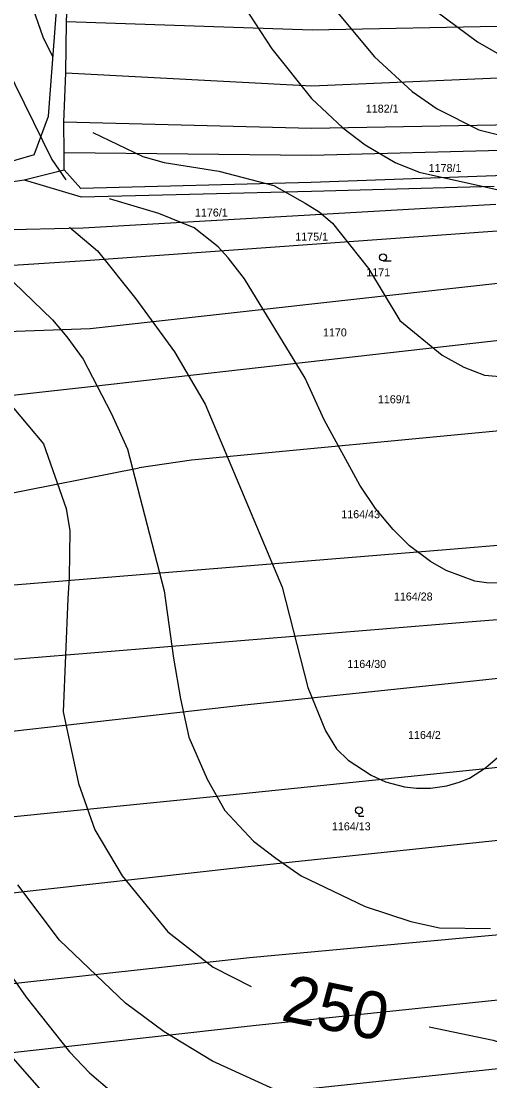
# Model space of a CAD drawing. Extents: x -555860 to -552701, y -1187050 to -1182291.
# Drawn here: x -554278.6 to -554179.1, y -1185130.7 to -1184905.7 of the extents above; entities that cross this region are included whole.
import ezdxf

# ---------------------------------------------------------------- set-up
doc = ezdxf.new("R2010")
doc.units = 0
for name, color, linetype in [('LEG_2b', 7, 'Continuous'), ('Level 25', 7, 'Continuous'), ('Level 40', 7, 'Continuous'), ('Level 41', 7, 'Continuous'), ('navrh_BV', 7, 'Continuous')]:
    doc.layers.add(name, color=color, linetype=linetype)

msp = doc.modelspace()

# ---------------------------------------------------------------- linework, layer by layer
at = {"layer": 'Level 25'}
for p, q in [((-554201.77, -1184956.58), (-554200.02, -1184956.58)), ((-554206.88, -1185073.98), (-554206.88, -1185074.48)), ((-554206.88, -1185074.48), (-554205.88, -1185074.48))]:
    msp.add_line(p, q, dxfattribs=at)
for centre in [(-554201.77, -1184955.83), (-554206.88, -1185073.23)]:
    msp.add_circle(centre, 0.75, dxfattribs=at)
at = {"layer": 'Level 40'}
for points in [[(-554262.61, -1184886.05), (-554242.44, -1184893.68), (-554237.17, -1184896.59), (-554234.62, -1184898.31), (-554232.59, -1184900.47), (-554225.38, -1184911.57), (-554216.92, -1184922.1), (-554210.27, -1184928.34), (-554205.58, -1184931.97), (-554199.18, -1184935.69), (-554194.07, -1184937.72), (-554166.14, -1184943.99), (-554124.02, -1184944.98), (-554108.22, -1184943.74), (-554091.85, -1184943.46), (-554086.31, -1184944.01), (-554076.88, -1184946.65), (-554072.17, -1184949), (-554067.45, -1184952.19), (-554059.82, -1184959.13)], [(-554353.92, -1184905.19), (-554349.9, -1184919.33), (-554346.57, -1184928.76), (-554343.93, -1184933.48), (-554340.33, -1184937.36), (-554325.91, -1184949.84), (-554319.95, -1184959.54), (-554314.95, -1184965.64), (-554311.07, -1184967.72), (-554295.96, -1184974.24), (-554283.89, -1184983.53), (-554273.82, -1184995.42), (-554269.06, -1185009.18), (-554268.23, -1185013.9), (-554268.38, -1185023.8), (-554268.71, -1185028.26), (-554269.7, -1185052.35), (-554266.4, -1185067.53), (-554262.96, -1185077.4), (-554257.13, -1185087.11), (-554247.43, -1185099.03), (-554237.86, -1185106.52), (-554229.76, -1185110.62)], [(-554191.97, -1185119.23), (-554178.38, -1185122.05), (-554156.19, -1185129.26), (-554151.75, -1185130.23), (-554147.32, -1185130.09), (-554143.85, -1185128.43), (-554141.63, -1185123.71), (-554141.77, -1185119), (-554147.59, -1185090.71), (-554152.17, -1185062.43), (-554152.03, -1185048.28), (-554149.4, -1185038.85), (-554147.04, -1185034.14)]]:
    msp.add_lwpolyline(points, dxfattribs=at)
at = {"layer": 'Level 41'}
for points in [[(-554339.15, -1184685.52), (-554336.86, -1184689.16), (-554335.34, -1184692.21), (-554335.06, -1184695.26), (-554336.86, -1184701.36), (-554349.62, -1184728.82), (-554351, -1184734.92), (-554351.43, -1184740.22), (-554350.73, -1184747.12), (-554347.82, -1184757.38), (-554347.26, -1184762.37), (-554347.4, -1184778.18), (-554346.15, -1184795.93), (-554341.99, -1184820.33), (-554338.25, -1184833.64), (-554332.7, -1184849.17), (-554330.07, -1184854.3), (-554299.84, -1184892.99), (-554285.84, -1184907.13), (-554272.05, -1184935.02), (-554269.13, -1184939.39)], [(-554271.83, -1184913.23), (-554273.91, -1184909.07), (-554276.55, -1184901.58), (-554279.04, -1184889.24), (-554282.79, -1184882.73), (-554296.93, -1184862.34), (-554312.73, -1184847.23), (-554316.9, -1184841.96), (-554322.03, -1184833.64), (-554324.37, -1184827.27), (-554325.35, -1184822.83), (-554322.72, -1184792.32), (-554323.83, -1184782.34), (-554329.1, -1184762.37), (-554331.45, -1184757.38), (-554340.47, -1184743.51), (-554341.57, -1184741.02), (-554342.19, -1184738.24), (-554342.41, -1184735.47), (-554342.06, -1184730.18), (-554340.36, -1184725.69)], [(-554264.92, -1184842.76), (-554250.34, -1184847.78), (-554235.5, -1184852.5), (-554232.5, -1184854), (-554229.68, -1184855.97), (-554222.75, -1184862.76), (-554219.42, -1184867.75), (-554200.98, -1184893.82), (-554194.88, -1184900.2), (-554181.7, -1184910.04), (-554173.73, -1184914.65), (-554166.18, -1184918.08), (-554159.88, -1184919.59), (-554150.65, -1184920.86), (-554118.16, -1184924.54), (-554097.7, -1184928.18), (-554074.38, -1184934.86), (-554066.62, -1184938.05), (-554060.8, -1184941.24), (-554056.64, -1184944.29), (-554048.59, -1184953.44), (-554034.74, -1184966.39)], [(-554263.43, -1184865.14), (-554242.71, -1184869.14), (-554236.89, -1184873.16), (-554203.61, -1184913.23), (-554195.57, -1184920.58), (-554190.3, -1184924.32), (-554181.43, -1184928.76), (-554169.78, -1184931.64), (-554157.02, -1184933.61), (-554140.94, -1184934.72), (-554129.05, -1184936.26), (-554127.63, -1184936.66), (-554099.07, -1184937.91), (-554088.3, -1184937.91), (-554076.05, -1184940.55), (-554070.15, -1184942.86), (-554066.06, -1184944.98), (-554061.21, -1184948.87), (-554054.83, -1184955.11), (-554034.29, -1184974.9)], [(-554263.35, -1184929.32), (-554252.74, -1184934.44), (-554248.26, -1184935.69), (-554236.61, -1184937.5), (-554224.96, -1184940.55), (-554218.31, -1184944.29), (-554215.32, -1184946.16), (-554212.49, -1184948.59), (-554204.86, -1184958.16), (-554198.2, -1184969.25), (-554189.19, -1184976.6), (-554184.63, -1184979.16), (-554180.23, -1184980.82), (-554172.83, -1184981.45)], [(-554176.44, -1185024.99), (-554179.8, -1185024.96), (-554182.26, -1185024.57), (-554188.38, -1185022.32), (-554191.69, -1185020.41), (-554196.14, -1185017.04), (-554199.59, -1185013.62), (-554203.4, -1185009.12), (-554206.66, -1185004.19), (-554214.29, -1184990.32), (-554218.31, -1184981.45), (-554231.2, -1184960.37), (-554234.62, -1184955.9), (-554236.75, -1184953.58), (-554241.88, -1184949.56), (-554249.37, -1184946.51), (-554259.8, -1184943.39)], [(-554268.34, -1184949.44), (-554262.4, -1184954.41), (-554254.22, -1184964.64), (-554246.04, -1184975.9), (-554239.52, -1184987), (-554223.16, -1185025.82), (-554217.76, -1185047.17), (-554214.01, -1185056.32), (-554211.65, -1185060.21), (-554209.18, -1185062.58), (-554204.31, -1185065.75), (-554201.25, -1185067.2), (-554197.23, -1185068.25), (-554194.65, -1185068.52), (-554191.69, -1185068.53), (-554188.22, -1185068.02), (-554185.59, -1185067.28), (-554183.43, -1185066.38), (-554180.04, -1185064.23), (-554177, -1185061.59)], [(-554290.55, -1184951.22), (-554271.97, -1184969.11), (-554268.91, -1184972.73), (-554265.45, -1184977.43), (-554259.49, -1184988.94), (-554256, -1184996.58), (-554248.26, -1185026.65), (-554246.27, -1185040.96), (-554244.78, -1185049.54), (-554242.99, -1185057.71), (-554239.11, -1185066.59), (-554235.36, -1185073.24), (-554229.26, -1185079.76), (-554224.52, -1185083.37), (-554219.14, -1185087.11), (-554205.55, -1185093.62), (-554195.85, -1185096.81), (-554189.75, -1185098.2), (-554178.93, -1185098.34)], [(-554296.93, -1185085.19), (-554277.52, -1185112.9), (-554268.36, -1185124.54), (-554264.07, -1185128.98), (-554255.47, -1185136.33)], [(-554222.47, -1185133.56), (-554238, -1185126.49), (-554248.26, -1185120.25), (-554256.44, -1185114.15), (-554270.44, -1185100.83), (-554279.32, -1185089.05)], [(-554270.72, -1185136.75), (-554282.79, -1185123.02)]]:
    msp.add_lwpolyline(points, dxfattribs=at)
at = {"layer": 'navrh_BV'}
for p, q in [((-554272.75, -1184925.83), (-554270.39, -1184894.22)), ((-554268.93, -1184905.83), (-554268.58, -1184893.83)), ((-554269.11, -1184916.67), (-554268.93, -1184905.83)), ((-554216.83, -1184907.56), (-554268.93, -1184905.83)), ((-554150.12, -1184906.26), (-554216.83, -1184907.56)), ((-554269.51, -1184927.1), (-554269.11, -1184916.67)), ((-554269.11, -1184916.67), (-554216.89, -1184919.4)), ((-554216.89, -1184919.4), (-554149.76, -1184916.52)), ((-554275.82, -1184934.08), (-554272.75, -1184925.83)), ((-554216.97, -1184928.47), (-554269.51, -1184927.1)), ((-554269.45, -1184933.6), (-554269.51, -1184927.1)), ((-554149.53, -1184927.29), (-554216.97, -1184928.47)), ((-554216.99, -1184934.19), (-554269.45, -1184933.6)), ((-554269.44, -1184937.22), (-554269.45, -1184933.6)), ((-554149.27, -1184932.45), (-554216.99, -1184934.19)), ((-554275.82, -1184934.08), (-554288.73, -1184937.74)), ((-554277.92, -1184939.34), (-554269.44, -1184937.22)), ((-554265.91, -1184941.19), (-554269.44, -1184937.22)), ((-554149.14, -1184937.45), (-554217.06, -1184939.95)), ((-554302.2, -1184943.12), (-554277.92, -1184939.34)), ((-554277.92, -1184939.34), (-554265.83, -1184942.99)), ((-554217.06, -1184939.95), (-554265.91, -1184941.19)), ((-554265.83, -1184942.99), (-554216.98, -1184941.78)), ((-554216.98, -1184941.78), (-554178.16, -1184940.73)), ((-554177.84, -1184944.57), (-554265.4, -1184949.61)), ((-554265.4, -1184949.61), (-554315.56, -1184950.89)), ((-554264.95, -1184956.52), (-554177.57, -1184950.23)), ((-554314.96, -1184959.76), (-554264.95, -1184956.52)), ((-554263.97, -1184970.96), (-554176.76, -1184961.21)), ((-554295.27, -1184972), (-554263.97, -1184970.96)), ((-554263.21, -1184983.16), (-554175.86, -1184973.28)), ((-554321.72, -1184989.72), (-554263.21, -1184983.16)), ((-554165.98, -1184991.58), (-554242.42, -1184998.88)), ((-554242.42, -1184998.88), (-554253.56, -1185000.5)), ((-554312.44, -1185012.11), (-554253.56, -1185000.5)), ((-554187.53, -1185017.78), (-554086.57, -1185009.18)), ((-554308.92, -1185027.72), (-554187.53, -1185017.78)), ((-554084, -1185024.83), (-554185.5, -1185033.45)), ((-554185.5, -1185033.45), (-554305.39, -1185043.29)), ((-554183.9, -1185045.86), (-554081.61, -1185035.41)), ((-554231.21, -1185050.86), (-554183.9, -1185045.86)), ((-554301.86, -1185058.86), (-554231.21, -1185050.86)), ((-554180.01, -1185064.35), (-554074.36, -1185053.38)), ((-554234.28, -1185069.93), (-554180.01, -1185064.35)), ((-554291.51, -1185075.66), (-554234.28, -1185069.93)), ((-554177.36, -1185079.65), (-554231.75, -1185085.4)), ((-554231.75, -1185085.4), (-554294.99, -1185092.44)), ((-554230.14, -1185104.48), (-554158.86, -1185097.94)), ((-554040.07, -1185099.07), (-554228.72, -1185118.91)), ((-554296.34, -1185111.77), (-554230.14, -1185104.48)), ((-554228.72, -1185118.91), (-554286.79, -1185125.39)), ((-554227.29, -1185133.34), (-554142.52, -1185124.33))]:
    msp.add_line(p, q, dxfattribs=at)

# ---------------------------------------------------------------- texts
at = {"layer": 'LEG_2b'}
for s, p in [('1182/1', (-554205.43, -1184925.1)), ('1178/1', (-554192.08, -1184937.7)), ('1176/1', (-554241.69, -1184947.16)), ('1175/1', (-554220.39, -1184952.28)), ('1171', (-554205.32, -1184959.85)), ('1170', (-554214.52, -1184972.62)), ('1169/1', (-554202.86, -1184986.81)), ('1164/43', (-554210.63, -1185011.21)), ('1164/28', (-554199.46, -1185028.69)), ('1164/30', (-554209.34, -1185043)), ('1164/2', (-554196.46, -1185058.08)), ('1164/13', (-554212.62, -1185077.48))]:
    msp.add_text(s, height=1.7, dxfattribs=at).set_placement(p)
at = {"layer": 'Level 40'}
msp.add_text('250', height=10, rotation=348.2827, dxfattribs=at).set_placement((-554223.68, -1185117.76))

doc.saveas('drawing.dxf')
